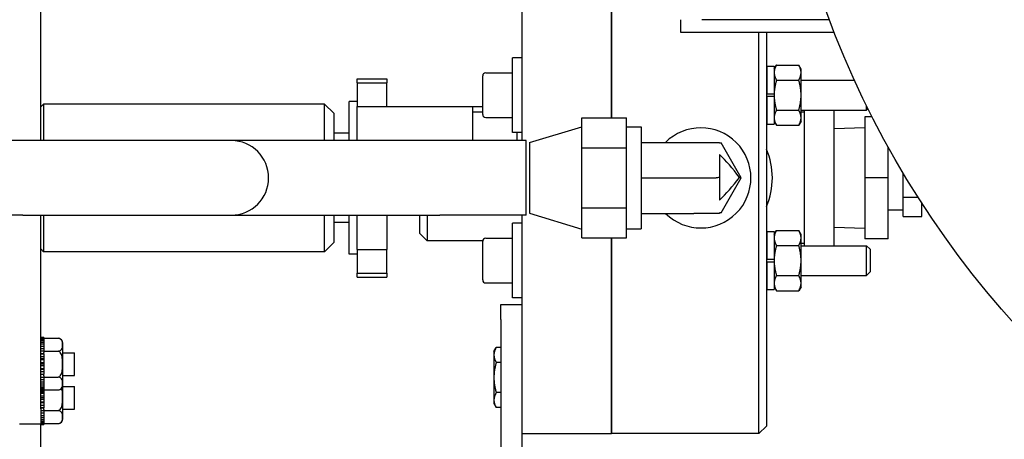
# Model space of a CAD drawing. Header units: inches. Extents: x 18 to 846, y -67 to 561.
# Tile 325 of 656: x 278.42 to 286.68, y 502.48 to 506. Entities that reach past the tile are written whole.
import ezdxf

# ---------------------------------------------------------------- set-up
doc = ezdxf.new("R2010")
doc.units = ezdxf.units.IN
doc.header["$LTSCALE"] = 24
doc.header["$MEASUREMENT"] = 0
doc.layers.add('Dimension (ANSI)', color=7, linetype='Continuous', lineweight=25)
doc.layers.add('Visible (ANSI)', color=7, linetype='Continuous', lineweight=30)
doc.styles.add('Note Text (ANSI)', font='tahoma.ttf')
doc.dimstyles.new('SB Fraction-16 (ANSI)', dxfattribs={"dimscale": 24, "dimtxt": 0.125, "dimasz": 0.098425, "dimexe": 0.125, "dimexo": 0.0625, "dimgap": 0.031496, "dimtad": 0, "dimtih": 1, "dimtoh": 1, "dimdec": 4, "dimrnd": 1e-08, "dimzin": 0, "dimdsep": 46, "dimlunit": 5, "dimtxsty": 'Note Text (ANSI)', "dimcen": 0.09, "dimdle": 0.393701, "dimclrd": 256, "dimclre": 256, "dimclrt": 256, "dimadec": 0, "dimazin": 3, "dimtfac": 0.96, "dimtofl": 0, "dimtmove": 0, "dimatfit": 3, "dimfxl": 1, "dimfrac": 2, "dimtolj": 1, "dimtzin": 12, "dimlwd": -1, "dimlwe": -1, "dimarcsym": 0})

# ---------------------------------------------------------------- blocks, each defined once
blk = doc.blocks.new('*D18')
at = {"layer": 'Defpoints', "color": 0, "transparency": 16777216}
for p in [(331.6784, 544.0067), (242.8595, 406.0067), (331.6784, 406.0067)]:
    blk.add_point(p, dxfattribs=at)
at = {"layer": 'Dimension (ANSI)', "transparency": 16777216}
for p, q in [((330.1784, 544.0067), (239.8595, 544.0067)), ((242.8595, 541.6445), (242.8595, 486.3311)), ((242.8595, 408.3689), (242.8595, 481.6823)), ((330.1784, 406.0067), (239.8595, 406.0067))]:
    blk.add_line(p, q, dxfattribs=at)
for points in [[(242.4658, 541.6445), (243.2532, 541.6445), (242.8595, 544.0067)], [(242.4658, 408.3689), (243.2532, 408.3689), (242.8595, 406.0067)]]:
    blk.add_solid(points, dxfattribs=at)
at = {"layer": 'Dimension (ANSI)', "transparency": 16777216, "insert": (239.783, 485.5752), "char_height": 3, "attachment_point": 1, "style": 'Note Text (ANSI)'}
blk.add_mtext('\\A1;138', dxfattribs=at)

msp = doc.modelspace()

# ---------------------------------------------------------------- linework, layer by layer
at = {"layer": 'Visible (ANSI)'}
for p, q in [((278.59797, 504.9841), (278.59797, 506.6091)), ((282.63629, 504.9841), (282.63629, 506.66286)), ((283.38629, 506.66286), (283.38629, 505.17505)), ((283.38629, 505.17505), (283.38629, 506.66286)), ((283.96629, 505.99851), (283.96629, 505.89391)), ((285.21612, 505.99851), (284.14559, 505.99851)), ((283.96629, 505.89391), (285.25617, 505.89391)), ((284.62329, 502.5266), (284.62329, 505.89391)), ((284.68629, 505.89391), (284.68629, 502.5896)), ((282.55629, 505.0531), (282.55629, 505.6781)), ((282.63629, 505.6781), (282.55629, 505.6781)), ((284.68929, 505.6091), (284.68929, 505.378)), ((284.68929, 505.6091), (284.75129, 505.6091)), ((284.75129, 505.5846), (284.77085, 505.61848)), ((284.75129, 505.6091), (284.75129, 505.378)), ((284.77085, 505.61848), (284.95773, 505.61848)), ((284.97729, 505.5846), (284.95773, 505.61848)), ((282.30629, 505.2031), (282.30629, 505.5281)), ((282.33129, 505.5531), (282.55629, 505.5531)), ((284.97729, 505.55526), (284.97729, 505.5846)), ((284.97729, 505.3656), (284.97729, 505.55526)), ((281.25129, 505.46929), (281.25129, 505.5031)), ((281.25129, 505.5031), (281.50129, 505.5031)), ((281.25129, 505.46929), (281.50129, 505.46929)), ((281.25129, 505.46929), (281.25129, 505.26981)), ((281.50129, 505.5031), (281.50129, 505.46929)), ((281.50129, 505.26981), (281.50129, 505.46929)), ((284.68629, 505.4906), (284.68929, 505.4906)), ((284.77085, 505.49204), (284.95773, 505.49204)), ((284.97729, 505.4906), (285.42671, 505.4906)), ((284.68929, 505.378), (284.75129, 505.378)), ((284.75129, 505.378), (284.75129, 505.3656)), ((284.75129, 505.3656), (284.75129, 505.3532)), ((284.97729, 505.17594), (284.97729, 505.3656)), ((278.59797, 505.2674), (278.62167, 505.2911)), ((278.62167, 505.2911), (278.62167, 504.9841)), ((280.97967, 505.2911), (278.62167, 505.2911)), ((280.97967, 504.9841), (280.97967, 505.2911)), ((281.05767, 505.2131), (280.97967, 505.2911)), ((281.18629, 504.9841), (281.18629, 505.3126)), ((281.25129, 505.3126), (281.18629, 505.3126)), ((284.75129, 505.3532), (284.68929, 505.3532)), ((284.68929, 505.3532), (284.68929, 505.1221)), ((284.75129, 505.3532), (284.75129, 505.1221)), ((285.52654, 505.2406), (285.52654, 505.27966)), ((281.05767, 505.2131), (281.05767, 504.9841)), ((281.25129, 505.26981), (281.50129, 505.26981)), ((281.25129, 504.9841), (281.25129, 505.26981)), ((281.50129, 505.26981), (282.22129, 505.26981)), ((282.22129, 505.26981), (282.30629, 505.26981)), ((282.22129, 505.26981), (282.22129, 505.22569)), ((282.22129, 505.22569), (282.30629, 505.22569)), ((282.22129, 505.22569), (282.22129, 504.9841)), ((284.68629, 505.2406), (284.68929, 505.2406)), ((284.68929, 505.2216), (284.68629, 505.2216)), ((284.77085, 505.23916), (284.95773, 505.23916)), ((284.97729, 505.2406), (285.52654, 505.2406)), ((285.00629, 505.2216), (284.97729, 505.2216)), ((285.00629, 504.10293), (285.00629, 505.2406)), ((285.25629, 504.10293), (285.25629, 505.2406)), ((285.53945, 505.25351), (285.52654, 505.2406)), ((282.33129, 505.1781), (282.55629, 505.1781)), ((283.13639, 504.92333), (283.13639, 505.17505)), ((283.13639, 505.17505), (283.51139, 505.17505)), ((283.51139, 504.92333), (283.51139, 505.17505)), ((284.68929, 505.1221), (284.75129, 505.1221)), ((284.75129, 505.1466), (284.77085, 505.11272)), ((284.77085, 505.11272), (284.95773, 505.11272)), ((284.97729, 505.1466), (284.95773, 505.11272)), ((284.97729, 505.1466), (284.97729, 505.17594)), ((285.57463, 505.18341), (285.51121, 505.18341)), ((285.51121, 505.18341), (285.51121, 504.6716)), ((281.18629, 505.0466), (281.05767, 505.0466)), ((282.63629, 505.0531), (282.55629, 505.0531)), ((282.59629, 504.9841), (282.59629, 505.0531)), ((282.69879, 504.9686), (283.13639, 505.1006)), ((283.51139, 505.0991), (283.63639, 505.0991)), ((283.63639, 505.0991), (283.63639, 504.2441)), ((285.25629, 505.08578), (285.51121, 505.09375)), ((278.44735, 504.9841), (278.13568, 504.9841)), ((280.19735, 504.9841), (278.44735, 504.9841)), ((281.94735, 504.9841), (280.19735, 504.9841)), ((282.66996, 504.9841), (281.94735, 504.9841)), ((282.66996, 504.3591), (282.66996, 504.9841)), ((282.69879, 504.9686), (282.69879, 504.3746)), ((283.63639, 504.9691), (284.09446, 504.9691)), ((284.09446, 504.9691), (284.29264, 504.9691)), ((284.29264, 504.9691), (284.29264, 504.9646)), ((284.29264, 504.9646), (284.30546, 504.9646)), ((284.47433, 504.6721), (284.30546, 504.9646)), ((283.13639, 504.41988), (283.13639, 504.92333)), ((283.13639, 504.92333), (283.51139, 504.92333)), ((283.51139, 504.41988), (283.51139, 504.92333)), ((284.29264, 504.86777), (284.29264, 504.67389)), ((285.70806, 504.6716), (285.70806, 504.93194)), ((285.83331, 504.50908), (285.83331, 504.71387)), ((283.63639, 504.6716), (284.24831, 504.6716)), ((284.29264, 504.67389), (284.29264, 504.48536)), ((284.30546, 504.3786), (284.47462, 504.6716)), ((284.47433, 504.6721), (284.47462, 504.6716)), ((285.70806, 504.6716), (285.51121, 504.6716)), ((285.51121, 504.6716), (285.51121, 504.15979)), ((285.70806, 504.15979), (285.70806, 504.6716)), ((285.83331, 504.34655), (285.83331, 504.50908)), ((285.83331, 504.50908), (285.95947, 504.50908)), ((285.98956, 504.34655), (285.98956, 504.46219)), ((282.69879, 504.3746), (283.13639, 504.2426)), ((283.13639, 504.16815), (283.13639, 504.41988)), ((283.13639, 504.41988), (283.51139, 504.41988)), ((283.51139, 504.16815), (283.51139, 504.41988)), ((283.63639, 504.3736), (284.07626, 504.3736)), ((284.29264, 504.3736), (284.07626, 504.3736)), ((284.30546, 504.3786), (284.29264, 504.3786)), ((284.29264, 504.3786), (284.29264, 504.3736)), ((285.70806, 504.4041), (285.83331, 504.4041)), ((278.44735, 504.3591), (278.13568, 504.3591)), ((278.44735, 504.3591), (280.19735, 504.3591)), ((278.59797, 502.7341), (278.59797, 504.3591)), ((278.62167, 504.3591), (278.62167, 504.0521)), ((280.19735, 504.3591), (281.94735, 504.3591)), ((280.97967, 504.0521), (280.97967, 504.3591)), ((281.05767, 504.3591), (281.05767, 504.1301)), ((281.18629, 504.2966), (281.05767, 504.2966)), ((281.18629, 504.0306), (281.18629, 504.3591)), ((281.25129, 504.0695), (281.25129, 504.3591)), ((281.50129, 504.3591), (281.50129, 504.0695)), ((281.77729, 504.2056), (281.77729, 504.3591)), ((281.84029, 504.3591), (281.84029, 504.1426)), ((282.66996, 504.3591), (281.94735, 504.3591)), ((282.55629, 503.66543), (282.55629, 504.29043)), ((282.63629, 504.29043), (282.55629, 504.29043)), ((282.63629, 502.92847), (282.63629, 504.3591)), ((285.83331, 504.34655), (285.98956, 504.34655)), ((281.77729, 504.2056), (281.84029, 504.1426)), ((283.51139, 504.2441), (283.63639, 504.2441)), ((284.68929, 504.22143), (284.68929, 503.99033)), ((284.68929, 504.22143), (284.75129, 504.22143)), ((284.75129, 504.19693), (284.77085, 504.23081)), ((284.75129, 504.22143), (284.75129, 503.99033)), ((284.77085, 504.23081), (284.95773, 504.23081)), ((284.97729, 504.19693), (284.95773, 504.23081)), ((285.25629, 504.25742), (285.51121, 504.24946)), ((281.05767, 504.1301), (280.97967, 504.0521)), ((282.30639, 504.1426), (281.84029, 504.1426)), ((282.30629, 503.81543), (282.30629, 504.14043)), ((282.33129, 504.16543), (282.55629, 504.16543)), ((283.13639, 504.16815), (283.51139, 504.16815)), ((283.38629, 504.16815), (283.38629, 502.5266)), ((283.38629, 502.5266), (283.38629, 504.16815)), ((284.68929, 504.1216), (284.68629, 504.1216)), ((284.97729, 504.16759), (284.97729, 504.19693)), ((284.97729, 503.97793), (284.97729, 504.16759)), ((285.00629, 504.1216), (284.97729, 504.1216)), ((285.70806, 504.15979), (285.51121, 504.15979)), ((278.59797, 504.0758), (278.62167, 504.0521)), ((280.97967, 504.0521), (278.62167, 504.0521)), ((281.25129, 504.0695), (281.50129, 504.0695)), ((281.25129, 504.0695), (281.25129, 503.87234)), ((281.50129, 503.87234), (281.50129, 504.0695)), ((284.68629, 504.10293), (284.68929, 504.10293)), ((284.77085, 504.10437), (284.95773, 504.10437)), ((284.97729, 504.10293), (285.52654, 504.10293)), ((285.52654, 503.85293), (285.52654, 504.10293)), ((285.55629, 504.07318), (285.52654, 504.10293)), ((285.55629, 504.07318), (285.55629, 503.88268)), ((281.25129, 504.0306), (281.18629, 504.0306)), ((284.68929, 503.99033), (284.75129, 503.99033)), ((284.75129, 503.96553), (284.68929, 503.96553)), ((284.68929, 503.96553), (284.68929, 503.73443)), ((284.75129, 503.99033), (284.75129, 503.97793)), ((284.75129, 503.97793), (284.75129, 503.96553)), ((284.75129, 503.96553), (284.75129, 503.73443)), ((284.97729, 503.78827), (284.97729, 503.97793)), ((281.25129, 503.87234), (281.50129, 503.87234)), ((281.25129, 503.8401), (281.25129, 503.87234)), ((281.50129, 503.87234), (281.50129, 503.8401)), ((285.55629, 503.88268), (285.52654, 503.85293)), ((281.25129, 503.8401), (281.50129, 503.8401)), ((282.33129, 503.79043), (282.55629, 503.79043)), ((284.68629, 503.85293), (284.68929, 503.85293)), ((284.77085, 503.85149), (284.95773, 503.85149)), ((284.97729, 503.85293), (285.52654, 503.85293)), ((284.68929, 503.73443), (284.75129, 503.73443)), ((284.75129, 503.75893), (284.77085, 503.72505)), ((284.77085, 503.72505), (284.95773, 503.72505)), ((284.97729, 503.75893), (284.95773, 503.72505)), ((284.97729, 503.75893), (284.97729, 503.78827)), ((282.63629, 503.66543), (282.55629, 503.66543)), ((282.45699, 503.4841), (282.45699, 503.6091)), ((282.45699, 503.6091), (282.63629, 503.6091)), ((282.45699, 503.4841), (282.45699, 500.61617)), ((278.62297, 503.3336), (278.59797, 503.3336)), ((278.59797, 503.33131), (278.62297, 503.33131)), ((278.62297, 503.32464), (278.59797, 503.32464)), ((278.59797, 503.31788), (278.62297, 503.31788)), ((278.62297, 503.30486), (278.59797, 503.30486)), ((278.59797, 503.29398), (278.62297, 503.29398)), ((278.62297, 503.3336), (278.62297, 503.33131)), ((278.62297, 503.33131), (278.62297, 503.32464)), ((278.62297, 503.32561), (278.74297, 503.32561)), ((278.62297, 503.32464), (278.62297, 503.31788)), ((278.62297, 503.31788), (278.62297, 503.30486)), ((278.62297, 503.30486), (278.62297, 503.29398)), ((278.62297, 503.29398), (278.62297, 503.27527)), ((278.62297, 503.27527), (278.59797, 503.27527)), ((278.59797, 503.2608), (278.62297, 503.2608)), ((278.62297, 503.23735), (278.59797, 503.23735)), ((278.59797, 503.22002), (278.62297, 503.22002)), ((278.62297, 503.27527), (278.62297, 503.2608)), ((278.62297, 503.2608), (278.62297, 503.23735)), ((278.62297, 503.23735), (278.62297, 503.22002)), ((278.62297, 503.22002), (278.62297, 503.20791)), ((278.62297, 503.21736), (278.74297, 503.21736)), ((278.78297, 502.9326), (278.78297, 503.28561)), ((282.40004, 503.21535), (282.41958, 503.24919)), ((282.40004, 503.21535), (282.40004, 503.18605)), ((282.45699, 503.24919), (282.41958, 503.24919)), ((278.62297, 503.19524), (278.59797, 503.19524)), ((278.62297, 503.19299), (278.59797, 503.19299)), ((278.59797, 503.17368), (278.62297, 503.17368)), ((278.62297, 503.15328), (278.59797, 503.15328)), ((278.62297, 503.14443), (278.59797, 503.14443)), ((278.62297, 503.19459), (278.62297, 503.20791)), ((278.62297, 503.19459), (278.62297, 503.19299)), ((278.62297, 503.19299), (278.62297, 503.17368)), ((278.62297, 503.17368), (278.62297, 503.15328)), ((278.62297, 503.15328), (278.62297, 503.14443)), ((278.62297, 503.14443), (278.62297, 503.1241)), ((278.78297, 503.2041), (278.88067, 503.2041)), ((278.88067, 503.0141), (278.88067, 503.2041)), ((282.40004, 503.18605), (282.40004, 502.9966)), ((278.59797, 503.1241), (278.62297, 503.1241)), ((278.62297, 503.1091), (278.59797, 503.1091)), ((278.62297, 503.0941), (278.59797, 503.0941)), ((278.59797, 503.07377), (278.62297, 503.07377)), ((278.62297, 503.06493), (278.59797, 503.06493)), ((278.62297, 503.1241), (278.62297, 503.1091)), ((278.62297, 503.1091), (278.62297, 503.0941)), ((278.62297, 503.0941), (278.62297, 503.07377)), ((278.62297, 503.07377), (278.62297, 503.06493)), ((278.62297, 503.06493), (278.62297, 503.04452)), ((282.45699, 503.1229), (282.41958, 503.1229)), ((278.62297, 503.04452), (278.59797, 503.04452)), ((278.59797, 503.02521), (278.62297, 503.02521)), ((278.62297, 503.02297), (278.59797, 503.02297)), ((278.62297, 502.99818), (278.59797, 502.99818)), ((278.59797, 502.98086), (278.62297, 502.98086)), ((278.62297, 503.04452), (278.62297, 503.02521)), ((278.62297, 503.02521), (278.62297, 503.02362)), ((278.62297, 503.01029), (278.62297, 503.02362)), ((278.62297, 503.01029), (278.62297, 502.99818)), ((278.62297, 503.00085), (278.74297, 503.00085)), ((278.62297, 502.99818), (278.62297, 502.98086)), ((278.62297, 502.98086), (278.62297, 502.9574)), ((278.78297, 503.0141), (278.88067, 503.0141)), ((282.40004, 502.9966), (282.40004, 502.80716)), ((278.62297, 502.9574), (278.59797, 502.9574)), ((278.59797, 502.94293), (278.62297, 502.94293)), ((278.62297, 502.92423), (278.59797, 502.92423)), ((278.59797, 502.91334), (278.62297, 502.91334)), ((278.62297, 502.90033), (278.59797, 502.90033)), ((278.59797, 502.89357), (278.62297, 502.89357)), ((278.62297, 502.88689), (278.59797, 502.88689)), ((278.59797, 502.8846), (278.62297, 502.8846)), ((278.62297, 502.9574), (278.62297, 502.94293)), ((278.62297, 502.94293), (278.62297, 502.92423)), ((278.62297, 502.92423), (278.62297, 502.91334)), ((278.62297, 502.91334), (278.62297, 502.90033)), ((278.62297, 502.90033), (278.62297, 502.89357)), ((278.62297, 502.89357), (278.62297, 502.88689)), ((278.62297, 502.8926), (278.74297, 502.8926)), ((278.62297, 502.88689), (278.62297, 502.8846)), ((278.62297, 502.8846), (278.62297, 502.87178)), ((278.78297, 502.6511), (278.78297, 502.9326)), ((278.78297, 502.9226), (278.88067, 502.9226)), ((278.88067, 502.7326), (278.88067, 502.9226)), ((282.63629, 500.61617), (282.63629, 502.92847)), ((278.62297, 502.87178), (278.59797, 502.87178)), ((278.62297, 502.86293), (278.59797, 502.86293)), ((278.59797, 502.8426), (278.62297, 502.8426)), ((278.62297, 502.8276), (278.59797, 502.8276)), ((278.62297, 502.8126), (278.59797, 502.8126)), ((278.62297, 502.87178), (278.62297, 502.86293)), ((278.62297, 502.86293), (278.62297, 502.8426)), ((278.62297, 502.8426), (278.62297, 502.8276)), ((278.62297, 502.8276), (278.62297, 502.8126)), ((278.62297, 502.8126), (278.62297, 502.79227)), ((282.40004, 502.80716), (282.40004, 502.77785)), ((282.45699, 502.87031), (282.41958, 502.87031)), ((278.59797, 502.79227), (278.62297, 502.79227)), ((278.62297, 502.78343), (278.59797, 502.78343)), ((278.62297, 502.76302), (278.59797, 502.76302)), ((278.59797, 502.74371), (278.62297, 502.74371)), ((278.62297, 502.74147), (278.59797, 502.74147)), ((278.59797, 502.7341), (278.59797, 502.6091)), ((278.62297, 502.71668), (278.59797, 502.71668)), ((278.62297, 502.79227), (278.62297, 502.78343)), ((278.62297, 502.78343), (278.62297, 502.76302)), ((278.62297, 502.76302), (278.62297, 502.74371)), ((278.62297, 502.74371), (278.62297, 502.74212)), ((278.62297, 502.72879), (278.62297, 502.74212)), ((278.62297, 502.72879), (278.62297, 502.71668)), ((278.62297, 502.71935), (278.74297, 502.71935)), ((278.62297, 502.71668), (278.62297, 502.69936)), ((278.78297, 502.7326), (278.88067, 502.7326)), ((282.40004, 502.77785), (282.41958, 502.74401)), ((282.45699, 502.74401), (282.41958, 502.74401)), ((278.59797, 502.69936), (278.62297, 502.69936)), ((278.62297, 502.6759), (278.59797, 502.6759)), ((278.59797, 502.66143), (278.62297, 502.66143)), ((278.62297, 502.64273), (278.59797, 502.64273)), ((278.62297, 502.69936), (278.62297, 502.6759)), ((278.62297, 502.6759), (278.62297, 502.66143)), ((278.62297, 502.66143), (278.62297, 502.64273)), ((278.62297, 502.64273), (278.62297, 502.63184)), ((278.41867, 502.6091), (278.59797, 502.6091)), ((278.59797, 502.63184), (278.62297, 502.63184)), ((278.62297, 502.61883), (278.59797, 502.61883)), ((278.59797, 502.61207), (278.62297, 502.61207)), ((278.59797, 502.4841), (278.59797, 502.6091)), ((278.62297, 502.60539), (278.59797, 502.60539)), ((278.59797, 502.6031), (278.62297, 502.6031)), ((278.62297, 502.63184), (278.62297, 502.61883)), ((278.62297, 502.61883), (278.62297, 502.61207)), ((278.62297, 502.61207), (278.62297, 502.60539)), ((278.62297, 502.6111), (278.74297, 502.6111)), ((278.62297, 502.60539), (278.62297, 502.6031)), ((284.68629, 502.5896), (284.62329, 502.5266)), ((278.59797, 501.89774), (278.59797, 502.4841)), ((282.63629, 502.5266), (283.38629, 502.5266)), ((284.62329, 502.5266), (283.38629, 502.5266))]:
    msp.add_line(p, q, dxfattribs=at)
msp.add_circle((292.70699, 508.80686), 8, dxfattribs=at)
for centre, radius, start, end in [((282.33129, 505.5281), 0.025, 90, 180), ((282.33129, 505.2031), 0.025, 180, 270), ((284.13629, 504.6716), 0.42, 225.196185, 134.900529), ((280.19735, 504.6716), 0.3125, 270, 90), ((284.13629, 504.6716), 0.6, 336.443536, 23.556464), ((282.33129, 504.14043), 0.025, 90, 180), ((282.33129, 503.81543), 0.025, 180, 270), ((278.74297, 503.28561), 0.04, 0, 90), ((278.74297, 502.9326), 0.04, 270, 0), ((278.74297, 502.6511), 0.04, 270, 0)]:
    msp.add_arc(centre, radius, start, end, dxfattribs=at)
for centre, major_axis, ratio, start_param, end_param in [((284.38128, 504.38928), (-0.33659, 0.58299), 0.3297795, 5.0269856, 5.4620598), ((284.38243, 504.99392), (-0.24872, -0.2829), 0.6209998, 0.499745, 0.5629626), ((284.3889, 505.00513), (-0.36594, -0.63383), 0.3292862, 0.821949, 1.2219323)]:
    msp.add_ellipse(centre, major_axis=major_axis, ratio=ratio, start_param=start_param, end_param=end_param, dxfattribs=at)
for points in [[(284.77085, 505.61848), (284.75129, 505.5846), (284.75129, 505.55526)], [(284.97729, 505.55526), (284.97729, 505.5846), (284.95773, 505.61848)], [(284.75129, 505.55526), (284.75129, 505.52592), (284.77085, 505.49204)], [(284.95773, 505.49204), (284.97729, 505.52592), (284.97729, 505.55526)], [(284.77085, 505.49204), (284.75129, 505.42428), (284.75129, 505.3656)], [(284.97729, 505.3656), (284.97729, 505.42428), (284.95773, 505.49204)], [(284.75129, 505.3656), (284.75129, 505.30692), (284.77085, 505.23916)], [(284.95773, 505.23916), (284.97729, 505.30692), (284.97729, 505.3656)], [(284.77085, 505.23916), (284.75129, 505.20528), (284.75129, 505.17594)], [(284.97729, 505.17594), (284.97729, 505.20528), (284.95773, 505.23916)], [(284.75129, 505.17594), (284.75129, 505.1466), (284.77085, 505.11272)], [(284.95773, 505.11272), (284.97729, 505.1466), (284.97729, 505.17594)], [(284.77085, 504.23081), (284.75129, 504.19693), (284.75129, 504.16759)], [(284.97729, 504.16759), (284.97729, 504.19693), (284.95773, 504.23081)], [(284.75129, 504.16759), (284.75129, 504.13825), (284.77085, 504.10437)], [(284.95773, 504.10437), (284.97729, 504.13825), (284.97729, 504.16759)], [(284.77085, 504.10437), (284.75129, 504.03661), (284.75129, 503.97793)], [(284.97729, 503.97793), (284.97729, 504.03661), (284.95773, 504.10437)], [(284.75129, 503.97793), (284.75129, 503.91925), (284.77085, 503.85149)], [(284.95773, 503.85149), (284.97729, 503.91925), (284.97729, 503.97793)], [(284.77085, 503.85149), (284.75129, 503.81761), (284.75129, 503.78827)], [(284.97729, 503.78827), (284.97729, 503.81761), (284.95773, 503.85149)], [(284.75129, 503.78827), (284.75129, 503.75893), (284.77085, 503.72505)], [(284.95773, 503.72505), (284.97729, 503.75893), (284.97729, 503.78827)], [(282.41958, 503.24919), (282.40004, 503.21535), (282.40004, 503.18605)], [(282.40004, 503.18605), (282.40004, 503.15674), (282.41958, 503.1229)], [(282.41958, 503.1229), (282.40004, 503.05522), (282.40004, 502.9966)], [(282.40004, 502.9966), (282.40004, 502.93799), (282.41958, 502.87031)], [(282.41958, 502.87031), (282.40004, 502.83647), (282.40004, 502.80716)], [(282.40004, 502.80716), (282.40004, 502.77785), (282.41958, 502.74401)]]:
    msp.add_rational_spline(points, [1, 1.0379548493, 1], degree=2, dxfattribs=at)
for points, knots in [([(284.29264, 504.67389), (284.28701, 504.6736), (284.28141, 504.67328), (284.27588, 504.67293), (284.27256, 504.67272), (284.26921, 504.67249), (284.26585, 504.67225)], [3.419892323, 3.419892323, 3.419892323, 3.419892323, 3.462261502, 3.462261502, 3.462261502, 3.487655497, 3.487655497, 3.487655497, 3.487655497]), ([(284.47433, 504.6721), (284.47399, 504.67265), (284.47313, 504.67313), (284.46928, 504.67424), (284.46527, 504.67479), (284.45995, 504.67522)], [-1.17196129, -1.17196129, -1.17196129, -1.17196129, -1.10604599, -1.10604599, -0.99992579, -0.99992579, -0.99992579, -0.99992579]), ([(278.74297, 503.21736), (278.74597, 503.21736), (278.74947, 503.21779), (278.75571, 503.21929), (278.75932, 503.2208), (278.76604, 503.22468), (278.76956, 503.22805), (278.77641, 503.23705), (278.77862, 503.24395), (278.78112, 503.25794), (278.78143, 503.26503), (278.78143, 503.27794), (278.78112, 503.28503), (278.77862, 503.29902), (278.77641, 503.30591), (278.76956, 503.31491), (278.76604, 503.31828), (278.75932, 503.32216), (278.75571, 503.32368), (278.74947, 503.32518), (278.74597, 503.32561), (278.74297, 503.32561)], [-0.89352022, -0.89352022, -0.89352022, -0.89352022, -0.87063563, -0.87063563, -0.84076179, -0.84076179, -0.79241072, -0.79241072, -0.69404543, -0.69404543, -0.59568014, -0.59568014, -0.49731486, -0.49731486, -0.39894957, -0.39894957, -0.3505985, -0.3505985, -0.32072466, -0.32072466, -0.29784007, -0.29784007, -0.29784007, -0.29784007]), ([(278.74297, 503.00085), (278.74597, 503.00085), (278.74947, 503.00171), (278.75571, 503.00471), (278.75932, 503.00774), (278.76604, 503.0155), (278.76956, 503.02225), (278.77641, 503.04024), (278.77862, 503.05404), (278.78112, 503.08201), (278.78143, 503.09619), (278.78143, 503.12201), (278.78112, 503.13619), (278.77862, 503.16417), (278.77641, 503.17796), (278.76956, 503.19596), (278.76604, 503.20271), (278.75932, 503.21047), (278.75571, 503.21349), (278.74947, 503.21649), (278.74597, 503.21736), (278.74297, 503.21736)], [-0.89352022, -0.89352022, -0.89352022, -0.89352022, -0.87063563, -0.87063563, -0.84076179, -0.84076179, -0.79241072, -0.79241072, -0.69404543, -0.69404543, -0.59568014, -0.59568014, -0.49731486, -0.49731486, -0.39894957, -0.39894957, -0.3505985, -0.3505985, -0.32072466, -0.32072466, -0.29784007, -0.29784007, -0.29784007, -0.29784007]), ([(278.74297, 502.8926), (278.74597, 502.8926), (278.74947, 502.89303), (278.75571, 502.89453), (278.75932, 502.89604), (278.76604, 502.89992), (278.76956, 502.9033), (278.77641, 502.91229), (278.77862, 502.91919), (278.78112, 502.93318), (278.78143, 502.94027), (278.78143, 502.95318), (278.78112, 502.96027), (278.77862, 502.97426), (278.77641, 502.98115), (278.76956, 502.99015), (278.76604, 502.99353), (278.75932, 502.99741), (278.75571, 502.99892), (278.74947, 503.00042), (278.74597, 503.00085), (278.74297, 503.00085)], [-0.89352022, -0.89352022, -0.89352022, -0.89352022, -0.87063563, -0.87063563, -0.84076179, -0.84076179, -0.79241072, -0.79241072, -0.69404543, -0.69404543, -0.59568014, -0.59568014, -0.49731486, -0.49731486, -0.39894957, -0.39894957, -0.3505985, -0.3505985, -0.32072466, -0.32072466, -0.29784007, -0.29784007, -0.29784007, -0.29784007]), ([(278.74297, 502.71935), (278.74597, 502.71935), (278.74947, 502.72021), (278.75571, 502.72321), (278.75932, 502.72624), (278.76604, 502.734), (278.76956, 502.74075), (278.77641, 502.75874), (278.77862, 502.77254), (278.78112, 502.80051), (278.78143, 502.81469), (278.78143, 502.84051), (278.78112, 502.85469), (278.77871, 502.88167), (278.77672, 502.89449), (278.77277, 502.90591)], [-0.89352022, -0.89352022, -0.89352022, -0.89352022, -0.87063563, -0.87063563, -0.84076179, -0.84076179, -0.79241072, -0.79241072, -0.69404543, -0.69404543, -0.59568014, -0.59568014, -0.49731486, -0.49731486, -0.40599504, -0.40599504, -0.40599504, -0.40599504]), ([(278.74297, 502.6111), (278.74597, 502.6111), (278.74947, 502.61153), (278.75571, 502.61303), (278.75932, 502.61454), (278.76604, 502.61842), (278.76956, 502.6218), (278.77641, 502.63079), (278.77862, 502.63769), (278.78112, 502.65168), (278.78143, 502.65877), (278.78143, 502.67168), (278.78112, 502.67877), (278.77862, 502.69276), (278.77641, 502.69965), (278.76956, 502.70865), (278.76604, 502.71203), (278.75932, 502.71591), (278.75571, 502.71742), (278.74947, 502.71892), (278.74597, 502.71935), (278.74297, 502.71935)], [-0.89352022, -0.89352022, -0.89352022, -0.89352022, -0.87063563, -0.87063563, -0.84076179, -0.84076179, -0.79241072, -0.79241072, -0.69404543, -0.69404543, -0.59568014, -0.59568014, -0.49731486, -0.49731486, -0.39894957, -0.39894957, -0.3505985, -0.3505985, -0.32072466, -0.32072466, -0.29784007, -0.29784007, -0.29784007, -0.29784007])]:
    msp.add_open_spline(points, degree=3, knots=knots, dxfattribs=at)

# ---------------------------------------------------------------- dimensions: what is measured, and where the dimension line sits
at = {"layer": 'Dimension (ANSI)'}
dim = msp.add_linear_dim(base=(242.85953, 406.00673), p1=(331.67843, 544.00673), p2=(331.67843, 406.00673), angle=90, dimstyle='SB Fraction-16 (ANSI)', override={"dimgap": 0.031496, "dimdec": 4, "dimtol": 0, "dimlim": 0, "dimtp": 0, "dimtm": 0, "dimtdec": 2, "dimatfit": 1}, dxfattribs=at)
dim.commit()
dim.dimension.update_dxf_attribs({"geometry": '*D18', "text_midpoint": (242.85953, 484.00673), "dimtype": 160})

doc.saveas('drawing.dxf')
